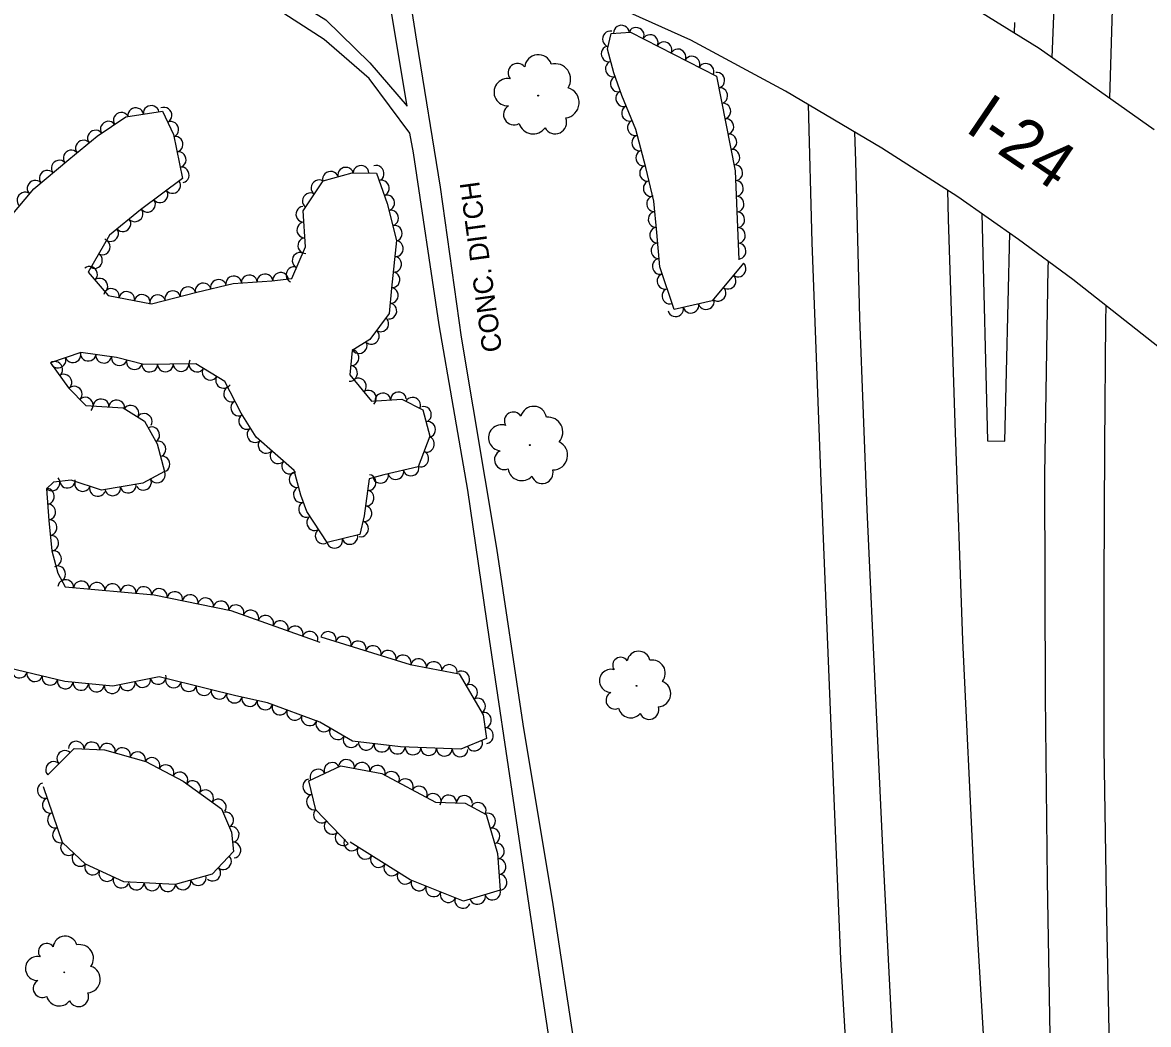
# Model space of a CAD drawing. Extents: x 1722896 to 1754269, y 648279 to 666297.
# Drawn here: x 1753297.8 to 1753584.8, y 653200.1 to 653455.5 of the extents above; entities that cross this region are included whole.
import ezdxf

# ---------------------------------------------------------------- set-up
doc = ezdxf.new("R2010")
doc.units = 0
for name, color, linetype in [('DESIGN - CENTERLINE - Proposed', 7, 'Continuous'), ('DESIGN - SHEET - Linework', 7, 'Continuous'), ('SURVEY - CENTERLINE - Preliminary Text', 7, 'Continuous'), ('SURVEY - CONTOURS - Intermediate with optional Text', 7, 'Continuous'), ('SURVEY - VEGETATION - Features with Text', 7, 'Continuous')]:
    doc.layers.add(name, color=color, linetype=linetype)

msp = doc.modelspace()

# ---------------------------------------------------------------- linework, layer by layer
at = {"layer": 'DESIGN - CENTERLINE - Proposed'}
for points in [[(1753445.2, 653461.32), (1753463.76, 653501.35), (1753489.57, 653488.87), (1753524.66, 653468.95), (1753556.89, 653448.97), (1753586.27, 653428.17)], [(1753343.19, 653475.4), (1753357.76, 653466.96), (1753375.13, 653456.12), (1753386.38, 653445.24), (1753395.88, 653434.13), (1753391.78, 653458.55), (1753396.85, 653459.43), (1753398.22, 653450.7), (1753404.25, 653413.48), (1753409.63, 653375.24), (1753418.59, 653321.48), (1753425.33, 653276.65), (1753432.95, 653230.67), (1753438.81, 653192.09)], [(1753435.64, 653172.84), (1753430.08, 653209.33), (1753423.2, 653255.44), (1753416.8, 653298.31), (1753411.28, 653336.23), (1753404.03, 653378.41), (1753397.5, 653422.29), (1753396.55, 653427.28), (1753386.14, 653441.23), (1753374.7, 653451.16), (1753357.97, 653462), (1753346.56, 653468.59), (1753337.91, 653473.19)], [(1753597.59, 653364.64), (1753565.49, 653390), (1753551.65, 653400.2), (1753536.2, 653411.04), (1753516.81, 653423.47), (1753492.27, 653437.99), (1753468.12, 653450.97), (1753445.2, 653461.32)]]:
    msp.add_lwpolyline(points, dxfattribs=at)
at = {"layer": 'SURVEY - CENTERLINE - Preliminary Text'}
for points in [[(1753574.89, 653436.23), (1753576.11, 653475.87), (1753578.21, 653522.96), (1753580.75, 653575.06), (1753583.9, 653627.1), (1753584.2, 653631.68)], [(1753560.26, 653446.58), (1753562.21, 653495.36), (1753564.29, 653543.06), (1753567.22, 653593.14), (1753569, 653617.41)], [(1753550.64, 653452.84), (1753550.71, 653455.48)], [(1753498.02, 653434.59), (1753499.02, 653399.43), (1753501.26, 653338.51), (1753503.58, 653282.3), (1753506.26, 653216.67), (1753510.09, 653152.28), (1753513.64, 653097.96), (1753517.18, 653053.72), (1753521.57, 653002.93), (1753527.84, 652930.16), (1753533.81, 652880.51), (1753540.9, 652822.5), (1753548.92, 652764), (1753558.89, 652699.08), (1753563.75, 652659.33), (1753578, 652595.26), (1753564.39, 652591.92)], [(1753556.22, 652789.34), (1753551.32, 652826.55), (1753546.01, 652870.88), (1753542.13, 652906.9), (1753538.75, 652940.33), (1753535.51, 652975.29), (1753532.03, 653014.19), (1753528.45, 653058.05), (1753525.43, 653099.09), (1753522.86, 653141.66), (1753519.78, 653191.71), (1753517.13, 653243.34), (1753515.41, 653281.5), (1753513.05, 653331.27), (1753511.26, 653380.21), (1753510.19, 653420.14), (1753509.97, 653427.51)], [(1753533.54, 653412.74), (1753533.73, 653405.38), (1753535.41, 653353.32), (1753537.39, 653297.94), (1753540.18, 653239.17), (1753543.68, 653180.39), (1753546.79, 653127.93), (1753550.72, 653071.43), (1753555.68, 653012.68), (1753560.67, 652956.2), (1753566.18, 652900.83), (1753573.8, 652836.27), (1753582.46, 652769.46)], [(1753542.27, 653406.78), (1753543.78, 653348.81), (1753548.16, 653348.75), (1753549.42, 653401.76)], [(1753593.85, 652744.66), (1753587.85, 652796.72), (1753583.81, 652835.77), (1753579.63, 652875.82), (1753575.69, 652919.96), (1753570.97, 652975.83), (1753567.04, 653032.84), (1753563.11, 653096.66), (1753560.56, 653150.67), (1753559.7, 653197.29), (1753559.03, 653236.76), (1753558.51, 653283.69), (1753558.39, 653340.14), (1753559.24, 653392.93), (1753559.27, 653394.59)], [(1753605.86, 652765.83), (1753600.9, 652807.48), (1753596.39, 652847.97), (1753592.64, 652888.06), (1753589.62, 652922.14), (1753586.65, 652959.71), (1753583.93, 652997), (1753581.07, 653037.7), (1753578.97, 653076.61), (1753577.32, 653111.94), (1753576.02, 653148.3), (1753575.03, 653186.05), (1753574.16, 653227.27), (1753573.47, 653270.46), (1753573.45, 653312.44), (1753573.62, 653347.56), (1753573.93, 653379.37), (1753573.99, 653383.29)]]:
    msp.add_lwpolyline(points, dxfattribs=at)
at = {"layer": 'SURVEY - VEGETATION - Features with Text'}
for points in [[(1753481.54, 653394.12), (1753473.62, 653384.56), (1753463.9, 653382.31), (1753460.24, 653393.17), (1753459.52, 653401.92), (1753458.71, 653409.94), (1753456.65, 653418.49), (1753454.11, 653428.18), (1753450.6, 653436.83), (1753448.54, 653442.66), (1753446.87, 653448.66), (1753447.88, 653452.7), (1753452.79, 653453.03), (1753474.67, 653441.77), (1753479.42, 653417.65), (1753480.39, 653395)], [(1753294.52, 653405.68), (1753300.75, 653413.1), (1753309.66, 653420.58), (1753316.82, 653426.48), (1753324.17, 653431.47), (1753333.52, 653432.84), (1753336.34, 653426.89), (1753338.59, 653415.69), (1753327.92, 653407.72), (1753320, 653401.31), (1753314.58, 653391.84), (1753319.64, 653385.93), (1753330.74, 653383.75), (1753342.25, 653386.78), (1753351.53, 653388.97), (1753361.4, 653389.59), (1753366.48, 653390.19), (1753369.91, 653398.31), (1753369.34, 653407.49), (1753374.49, 653415.14), (1753381.88, 653417.14), (1753388.05, 653417.1), (1753390.8, 653409.37), (1753393.18, 653399.87), (1753391.87, 653387.76), (1753391.25, 653381.3), (1753386.31, 653374.71), (1753381.85, 653371.88), (1753381.25, 653365.64), (1753386.75, 653358.92), (1753394.51, 653359.44), (1753399.81, 653356.71), (1753401.67, 653349.99), (1753398.69, 653342.23), (1753389.94, 653340.14), (1753386.14, 653339.15), (1753384.91, 653329.73), (1753383.76, 653324.97), (1753375.45, 653322.9), (1753370.28, 653330.83), (1753368.77, 653335.02), (1753367.07, 653341.28), (1753357.34, 653349.79), (1753353.52, 653355.87), (1753349.35, 653363.97), (1753341.96, 653368.49), (1753328.76, 653368.26), (1753321.79, 653370.11), (1753312.65, 653371.34), (1753304.99, 653368.69), (1753309.58, 653362.36), (1753314, 653357.88), (1753323.44, 653357.24), (1753328.93, 653353.87), (1753332.13, 653348.1), (1753334, 653340.99), (1753328.52, 653338.09), (1753317.98, 653336.24), (1753310.26, 653338.8), (1753305.76, 653338.33), (1753303.9, 653336.61), (1753304.52, 653328.52)], [(1753304.52, 653328.52), (1753305.31, 653320.84), (1753306.82, 653315.09), (1753308.66, 653311.59), (1753331.35, 653309.56), (1753350.9, 653305.61), (1753373.59, 653297.49)], [(1753373.87, 653298.91), (1753396.58, 653291.79), (1753409.12, 653289.42), (1753415.24, 653279), (1753416.04, 653272.94), (1753409.5, 653270.21), (1753394.16, 653270.8), (1753381.96, 653272.32), (1753373.61, 653277.15), (1753360.29, 653282.02), (1753352.19, 653283.82), (1753344.93, 653285.61), (1753332.62, 653288.71), (1753320.84, 653286.32), (1753308.65, 653287.53), (1753288.27, 653292.36)], [(1753304.26, 653263.72), (1753310.97, 653270.38), (1753318.69, 653270.04), (1753329.23, 653267.06), (1753338.8, 653262.07), (1753348.57, 653255.02), (1753351.06, 653249.08), (1753351.6, 653244.16), (1753346.17, 653238.38), (1753336.7, 653235.74), (1753323.62, 653236.44), (1753313.87, 653240.93), (1753308.02, 653246.47), (1753303.2, 653260.68)], [(1753380.82, 653246.18), (1753372.56, 653254.81), (1753370.8, 653262.15), (1753378.94, 653266), (1753389.37, 653264), (1753403.04, 653256.75), (1753410.63, 653256.52), (1753415.98, 653253.6), (1753418.88, 653243.64), (1753419.54, 653234.28), (1753410.19, 653231.51), (1753396.61, 653236.93), (1753381.3, 653246.51)]]:
    msp.add_lwpolyline(points, dxfattribs=at)
for centre, radius in [((1753429.24, 653436.84), 0.122), ((1753427.1, 653347.75), 0.116), ((1753454.33, 653286.38), 0.103), ((1753308.48, 653213.35), 0.107)]:
    msp.add_circle(centre, radius, dxfattribs=at)
for centre, radius, start, end in [((1753429.27, 653443.8), 3.48, 17.5705, 174.3594), ((1753423.96, 653442.62), 2.39, 39.6866, 218.4323), ((1753433.55, 653441.01), 3.97, 326.6232, 104.1474), ((1753421.47, 653437.71), 3.48, 79.7073, 273.127), ((1753435.74, 653435.05), 3.94, 277.519, 73.3575), ((1753423.07, 653432.01), 2.65, 122.326, 299.6451), ((1753433.57, 653430.02), 2.91, 207.7719, 22.7722), ((1753427.95, 653430.84), 3.75, 197.613, 324.4587), ((1753428.07, 653354.31), 3.32, 9.3982, 166.1871), ((1753422.91, 653353.91), 2.28, 31.5143, 210.26), ((1753431.74, 653351.09), 3.78, 318.4509, 95.9751), ((1753419.89, 653349.62), 3.31, 71.535, 264.9547), ((1753432.99, 653345.18), 3.76, 269.3467, 65.1852), ((1753420.63, 653344.02), 2.52, 114.1537, 291.4728), ((1753425.08, 653342.26), 3.57, 189.4407, 316.2864), ((1753430.27, 653340.72), 2.77, 199.5996, 14.5999), ((1753450.27, 653291.63), 2.03, 34.963, 213.7086), ((1753454.84, 653292.26), 2.95, 12.8468, 169.6358), ((1753447.82, 653287.66), 2.95, 74.9837, 268.4034), ((1753458.27, 653289.6), 3.37, 321.8996, 99.4238), ((1753459.7, 653284.41), 3.34, 272.7954, 68.6339), ((1753448.78, 653282.72), 2.24, 117.6024, 294.9215), ((1753452.82, 653281.4), 3.18, 192.8894, 319.7351), ((1753457.52, 653280.31), 2.47, 203.0483, 18.0486), ((1753308.7, 653219.49), 3.08, 15.6929, 172.4818), ((1753303.99, 653218.6), 2.11, 37.8091, 216.5547), ((1753312.41, 653216.91), 3.51, 324.7456, 102.2699), ((1753301.64, 653214.34), 3.07, 77.8297, 271.2494), ((1753314.17, 653211.58), 3.48, 275.6415, 71.48), ((1753302.89, 653209.26), 2.34, 120.4484, 297.7676), ((1753312.11, 653207.2), 2.57, 205.8944, 20.8946), ((1753307.17, 653208.09), 3.31, 195.7355, 322.5811)]:
    msp.add_arc(centre, radius, start, end, dxfattribs=at)
for centre, major_axis in [((1753450.45, 653452.88), (2, 0.13)), ((1753454.26, 653452.28), (1.78, -0.92)), ((1753447.53, 653451.32), (0.48, 1.94)), ((1753457.82, 653450.45), (1.78, -0.92)), ((1753447.21, 653447.45), (-0.54, 1.93)), ((1753461.37, 653448.62), (1.78, -0.92)), ((1753464.93, 653446.79), (1.78, -0.92)), ((1753448.28, 653443.6), (-0.54, 1.93)), ((1753468.49, 653444.96), (1.78, -0.92)), ((1753472.04, 653443.12), (1.78, -0.92)), ((1753474.87, 653440.75), (0.39, -1.96)), ((1753449.55, 653439.8), (-0.67, 1.89)), ((1753450.91, 653436.05), (-0.75, 1.85)), ((1753475.64, 653436.82), (0.39, -1.96)), ((1753330.61, 653432.41), (1.98, 0.29)), ((1753333.98, 653431.88), (0.86, -1.81)), ((1753452.42, 653432.34), (-0.75, 1.85)), ((1753476.42, 653432.9), (0.39, -1.96)), ((1753322.94, 653430.64), (1.65, 1.12)), ((1753326.66, 653431.83), (1.98, 0.29)), ((1753477.19, 653428.97), (0.39, -1.96)), ((1753316.35, 653426.1), (1.54, 1.27)), ((1753319.63, 653428.39), (1.65, 1.12)), ((1753335.69, 653428.26), (0.86, -1.81)), ((1753453.92, 653428.63), (-0.75, 1.85)), ((1753313.27, 653423.55), (1.54, 1.27)), ((1753336.83, 653424.46), (0.39, -1.96)), ((1753455, 653424.78), (-0.51, 1.93)), ((1753477.96, 653425.05), (0.39, -1.96)), ((1753310.18, 653421.01), (1.54, 1.27)), ((1753337.62, 653420.54), (0.39, -1.96)), ((1753456.02, 653420.92), (-0.51, 1.93)), ((1753478.74, 653421.12), (0.39, -1.96)), ((1753307.11, 653418.44), (1.53, 1.28)), ((1753304.05, 653415.87), (1.53, 1.28)), ((1753338.4, 653416.62), (0.39, -1.96)), ((1753376.3, 653415.63), (1.93, 0.52)), ((1753380.16, 653416.67), (1.93, 0.52)), ((1753384.1, 653417.13), (2, -0.01)), ((1753388.07, 653417.06), (0.67, -1.88)), ((1753457, 653417.04), (-0.47, 1.94)), ((1753479.44, 653417.19), (0.09, -2)), ((1753300.98, 653413.3), (1.53, 1.28)), ((1753336.14, 653413.86), (-1.6, -1.2)), ((1753373.3, 653413.37), (1.12, 1.66)), ((1753389.41, 653413.29), (0.67, -1.88)), ((1753457.94, 653413.15), (-0.47, 1.94)), ((1753479.61, 653413.19), (0.09, -2)), ((1753298.37, 653410.28), (1.29, 1.53)), ((1753332.93, 653411.47), (-1.6, -1.2)), ((1753371.07, 653410.06), (1.12, 1.66)), ((1753390.74, 653409.52), (0.67, -1.88)), ((1753458.78, 653409.25), (-0.2, 1.99)), ((1753479.78, 653409.2), (0.09, -2)), ((1753329.73, 653409.07), (-1.6, -1.2)), ((1753369.4, 653406.59), (-0.12, 2)), ((1753323.46, 653404.11), (-1.55, -1.26)), ((1753326.57, 653406.63), (-1.55, -1.26)), ((1753391.73, 653405.65), (0.49, -1.94)), ((1753459.18, 653405.27), (-0.2, 1.99)), ((1753479.95, 653405.2), (0.09, -2)), ((1753320.35, 653401.59), (-1.55, -1.26)), ((1753369.65, 653402.59), (-0.12, 2)), ((1753392.7, 653401.77), (0.49, -1.94)), ((1753459.57, 653401.28), (-0.16, 1.99)), ((1753480.12, 653401.21), (0.09, -2)), ((1753318.24, 653398.22), (-0.99, -1.74)), ((1753369.89, 653398.6), (-0.12, 2)), ((1753392.96, 653397.84), (-0.22, -1.99)), ((1753368.47, 653394.89), (0.78, 1.84)), ((1753459.9, 653397.3), (-0.16, 1.99)), ((1753480.3, 653397.21), (0.09, -2)), ((1753316.25, 653394.75), (-0.99, -1.74)), ((1753392.53, 653393.86), (-0.22, -1.99)), ((1753460.23, 653393.31), (-0.16, 1.99)), ((1753480.27, 653392.58), (-1.28, -1.54)), ((1753314.99, 653391.35), (1.3, -1.52)), ((1753351.65, 653388.97), (2, 0.13)), ((1753355.64, 653389.22), (2, 0.13)), ((1753359.63, 653389.48), (2, 0.13)), ((1753363.61, 653389.85), (1.99, 0.24)), ((1753366.91, 653391.21), (0.78, 1.84)), ((1753392.1, 653389.89), (-0.22, -1.99)), ((1753461.47, 653389.51), (-0.64, 1.9)), ((1753477.71, 653389.5), (-1.28, -1.54)), ((1753317.6, 653388.32), (1.3, -1.52)), ((1753339.98, 653386.18), (1.93, 0.51)), ((1753343.86, 653387.16), (1.95, 0.46)), ((1753347.75, 653388.08), (1.95, 0.46)), ((1753320.49, 653385.77), (1.96, -0.39)), ((1753324.41, 653385), (1.96, -0.39)), ((1753328.34, 653384.23), (1.96, -0.39)), ((1753332.24, 653384.15), (1.93, 0.51)), ((1753336.11, 653385.16), (1.93, 0.51)), ((1753391.69, 653385.91), (-0.19, -1.99)), ((1753462.75, 653385.72), (-0.64, 1.9)), ((1753475.16, 653386.42), (-1.28, -1.54)), ((1753391.31, 653381.92), (-0.19, -1.99)), ((1753464.28, 653382.4), (-1.95, -0.45)), ((1753468.18, 653383.3), (-1.95, -0.45)), ((1753472.08, 653384.2), (-1.95, -0.45)), ((1753389.23, 653378.6), (-1.2, -1.6)), ((1753386.83, 653375.4), (-1.2, -1.6)), ((1753383.66, 653373.03), (-1.69, -1.07)), ((1753310.69, 653370.66), (-1.89, -0.65)), ((1753314.55, 653371.08), (-1.98, 0.27)), ((1753318.52, 653370.55), (-1.98, 0.27)), ((1753381.67, 653370.04), (-0.19, -1.99)), ((1753306.14, 653367.09), (1.17, -1.62)), ((1753306.91, 653369.35), (-1.89, -0.65)), ((1753322.47, 653369.93), (-1.93, 0.51)), ((1753326.33, 653368.9), (-1.93, 0.51)), ((1753330.25, 653368.28), (-2, -0.04)), ((1753334.25, 653368.35), (-2, -0.04)), ((1753338.25, 653368.43), (-2, -0.04)), ((1753342.2, 653368.34), (-1.71, 1.04)), ((1753381.29, 653366.06), (-0.19, -1.99)), ((1753308.49, 653363.86), (1.17, -1.62)), ((1753345.61, 653366.25), (-1.71, 1.04)), ((1753349.03, 653364.17), (-1.71, 1.04)), ((1753383.52, 653362.87), (1.27, -1.55)), ((1753311.09, 653360.83), (1.41, -1.42)), ((1753351.01, 653360.75), (-0.92, 1.78)), ((1753313.9, 653357.99), (1.41, -1.42)), ((1753317.85, 653357.62), (2, -0.14)), ((1753386.06, 653359.77), (1.27, -1.55)), ((1753389.65, 653359.12), (2, 0.13)), ((1753393.64, 653359.38), (2, 0.13)), ((1753397.29, 653358.01), (1.78, -0.91)), ((1753321.84, 653357.35), (2, -0.14)), ((1753325.48, 653355.98), (1.7, -1.05)), ((1753352.84, 653357.19), (-0.92, 1.78)), ((1753400.12, 653355.59), (0.53, -1.93)), ((1753328.89, 653353.89), (1.7, -1.05)), ((1753354.86, 653353.74), (-1.06, 1.69)), ((1753401.19, 653351.74), (0.53, -1.93)), ((1753330.85, 653350.41), (0.97, -1.75)), ((1753356.98, 653350.36), (-1.06, 1.69)), ((1753332.48, 653346.79), (0.51, -1.93)), ((1753359.85, 653347.6), (-1.51, 1.32)), ((1753400.89, 653347.95), (-0.72, -1.87)), ((1753333.49, 653342.92), (0.51, -1.93)), ((1753362.86, 653344.96), (-1.51, 1.32)), ((1753399.45, 653344.21), (-0.72, -1.87)), ((1753365.87, 653342.33), (-1.51, 1.32)), ((1753396.86, 653341.8), (-1.95, -0.46)), ((1753305.43, 653338.03), (-1.46, -1.36)), ((1753332.22, 653340.05), (-1.77, -0.94)), ((1753367.7, 653338.96), (-0.52, 1.93)), ((1753386.02, 653338.2), (-0.26, -1.98)), ((1753389.09, 653339.92), (-1.93, -0.51)), ((1753392.97, 653340.87), (-1.95, -0.46)), ((1753304.05, 653334.7), (0.15, -1.99)), ((1753309.29, 653338.7), (-1.99, -0.21)), ((1753313.13, 653337.85), (-1.9, 0.63)), ((1753316.92, 653336.59), (-1.9, 0.63)), ((1753320.83, 653336.74), (-1.97, -0.35)), ((1753324.77, 653337.43), (-1.97, -0.35)), ((1753328.69, 653338.18), (-1.77, -0.94)), ((1753368.75, 653335.1), (-0.52, 1.93)), ((1753385.5, 653334.23), (-0.26, -1.98)), ((1753304.35, 653330.71), (0.15, -1.99)), ((1753370.1, 653331.33), (-0.68, 1.88)), ((1753384.98, 653330.27), (-0.26, -1.98)), ((1753304.7, 653326.73), (0.21, -1.99)), ((1753372.17, 653327.93), (-1.09, 1.68)), ((1753384.1, 653326.37), (-0.47, -1.94)), ((1753374.36, 653324.58), (-1.09, 1.68)), ((1753305.12, 653322.75), (0.21, -1.99)), ((1753377.39, 653323.38), (-1.94, -0.48)), ((1753381.27, 653324.35), (-1.94, -0.48)), ((1753305.84, 653318.83), (0.51, -1.93)), ((1753306.89, 653314.97), (0.93, -1.77)), ((1753308.84, 653311.57), (1.99, -0.18)), ((1753312.83, 653311.21), (1.99, -0.18)), ((1753316.81, 653310.86), (1.99, -0.18)), ((1753320.8, 653310.5), (1.99, -0.18)), ((1753324.78, 653310.14), (1.99, -0.18)), ((1753328.76, 653309.79), (1.99, -0.18)), ((1753332.73, 653309.28), (1.96, -0.4)), ((1753336.65, 653308.49), (1.96, -0.4)), ((1753340.57, 653307.7), (1.96, -0.4)), ((1753344.49, 653306.91), (1.96, -0.4)), ((1753348.41, 653306.11), (1.96, -0.4)), ((1753352.27, 653305.12), (1.88, -0.67)), ((1753356.04, 653303.77), (1.88, -0.67)), ((1753359.81, 653302.43), (1.88, -0.67)), ((1753363.57, 653301.08), (1.88, -0.67)), ((1753367.34, 653299.73), (1.88, -0.67)), ((1753371.11, 653298.38), (1.88, -0.67)), ((1753375.78, 653298.31), (1.91, -0.6)), ((1753379.6, 653297.11), (1.91, -0.6)), ((1753383.42, 653295.91), (1.91, -0.6)), ((1753387.23, 653294.72), (1.91, -0.6)), ((1753391.05, 653293.52), (1.91, -0.6)), ((1753394.87, 653292.33), (1.91, -0.6)), ((1753398.75, 653291.38), (1.97, -0.37)), ((1753297.03, 653290.29), (-1.95, 0.46)), ((1753402.68, 653290.64), (1.97, -0.37)), ((1753406.61, 653289.9), (1.97, -0.37)), ((1753300.92, 653289.36), (-1.95, 0.46)), ((1753304.81, 653288.44), (-1.95, 0.46)), ((1753308.71, 653287.52), (-1.99, 0.2)), ((1753328.49, 653287.87), (-1.96, -0.4)), ((1753332.41, 653288.67), (-1.96, -0.4)), ((1753336.29, 653287.79), (-1.94, 0.49)), ((1753409.85, 653288.18), (1.01, -1.72)), ((1753312.69, 653287.13), (-1.99, 0.2)), ((1753316.67, 653286.73), (-1.99, 0.2)), ((1753320.65, 653286.33), (-1.99, 0.2)), ((1753324.57, 653287.07), (-1.96, -0.4)), ((1753340.17, 653286.81), (-1.94, 0.49)), ((1753344.05, 653285.83), (-1.94, 0.49)), ((1753347.93, 653284.87), (-1.94, 0.48)), ((1753411.88, 653284.73), (1.01, -1.72)), ((1753351.81, 653283.91), (-1.94, 0.48)), ((1753355.72, 653283.03), (-1.95, 0.43)), ((1753359.62, 653282.16), (-1.95, 0.43)), ((1753413.9, 653281.28), (1.01, -1.72)), ((1753363.4, 653280.88), (-1.88, 0.69)), ((1753367.16, 653279.5), (-1.88, 0.69)), ((1753415.41, 653277.65), (0.26, -1.98)), ((1753370.92, 653278.13), (-1.88, 0.69)), ((1753374.59, 653276.58), (-1.73, 1)), ((1753378.06, 653274.58), (-1.73, 1)), ((1753381.52, 653272.57), (-1.73, 1)), ((1753415.94, 653273.69), (0.26, -1.98)), ((1753311.51, 653270.36), (2, -0.09)), ((1753315.51, 653270.18), (2, -0.09)), ((1753319.48, 653269.82), (1.92, -0.55)), ((1753323.33, 653268.73), (1.92, -0.55)), ((1753385.42, 653271.89), (-1.98, 0.25)), ((1753389.39, 653271.39), (-1.98, 0.25)), ((1753393.36, 653270.9), (-1.98, 0.25)), ((1753397.35, 653270.68), (-2, 0.08)), ((1753401.35, 653270.52), (-2, 0.08)), ((1753405.35, 653270.37), (-2, 0.08)), ((1753413.05, 653271.69), (-1.85, -0.77)), ((1753308.52, 653267.95), (1.42, 1.41)), ((1753327.17, 653267.64), (1.92, -0.55)), ((1753330.88, 653266.19), (1.77, -0.92)), ((1753380.42, 653265.72), (1.96, -0.38)), ((1753409.34, 653270.21), (-2, 0.08)), ((1753305.68, 653265.13), (1.42, 1.41)), ((1753334.43, 653264.35), (1.77, -0.92)), ((1753337.98, 653262.5), (1.77, -0.92)), ((1753373.07, 653263.22), (1.81, 0.85)), ((1753376.68, 653264.93), (1.81, 0.85)), ((1753384.34, 653264.96), (1.96, -0.38)), ((1753388.27, 653264.21), (1.96, -0.38)), ((1753391.92, 653262.65), (1.77, -0.94)), ((1753341.29, 653260.27), (1.62, -1.17)), ((1753371.15, 653260.69), (-0.47, 1.94)), ((1753395.45, 653260.77), (1.77, -0.94)), ((1753303.53, 653259.71), (-0.64, 1.89)), ((1753344.53, 653257.93), (1.62, -1.17)), ((1753398.98, 653258.9), (1.77, -0.94)), ((1753402.52, 653257.02), (1.77, -0.94)), ((1753304.81, 653255.92), (-0.64, 1.89)), ((1753347.78, 653255.59), (1.62, -1.17)), ((1753372.08, 653256.8), (-0.47, 1.94)), ((1753406.45, 653256.65), (2, -0.06)), ((1753410.44, 653256.53), (2, -0.06)), ((1753413.98, 653254.7), (1.76, -0.96)), ((1753306.1, 653252.14), (-0.64, 1.89)), ((1753349.74, 653252.23), (0.78, -1.84)), ((1753373.91, 653253.4), (-1.38, 1.45)), ((1753416.46, 653251.96), (0.56, -1.92)), ((1753351.13, 653248.5), (0.22, -1.99)), ((1753376.67, 653250.51), (-1.38, 1.45)), ((1753417.58, 653248.12), (0.56, -1.92)), ((1753307.39, 653248.35), (-0.64, 1.89)), ((1753379.44, 653247.62), (-1.38, 1.45)), ((1753309.49, 653245.08), (-1.45, 1.38)), ((1753351.56, 653244.52), (0.22, -1.99)), ((1753381.7, 653246.26), (-1.7, 1.06)), ((1753385.09, 653244.13), (-1.7, 1.06)), ((1753418.7, 653244.28), (0.56, -1.92)), ((1753312.39, 653242.33), (-1.45, 1.38)), ((1753349.11, 653241.51), (-1.37, -1.46)), ((1753388.48, 653242.01), (-1.7, 1.06)), ((1753419.12, 653240.31), (0.14, -2)), ((1753315.65, 653240.11), (-1.82, 0.84)), ((1753319.29, 653238.44), (-1.82, 0.84)), ((1753346.38, 653238.59), (-1.37, -1.46)), ((1753391.87, 653239.89), (-1.7, 1.06)), ((1753395.27, 653237.77), (-1.7, 1.06)), ((1753322.92, 653236.76), (-1.82, 0.84)), ((1753326.84, 653236.27), (-2, 0.11)), ((1753330.84, 653236.05), (-2, 0.11)), ((1753334.83, 653235.84), (-2, 0.11)), ((1753338.75, 653236.31), (-1.93, -0.54)), ((1753342.61, 653237.38), (-1.93, -0.54)), ((1753398.85, 653236.03), (-1.86, 0.74)), ((1753419.39, 653236.32), (0.14, -2)), ((1753402.57, 653234.55), (-1.86, 0.74)), ((1753406.28, 653233.07), (-1.86, 0.74)), ((1753413.83, 653232.59), (-1.92, -0.57)), ((1753417.66, 653233.72), (-1.92, -0.57)), ((1753410, 653231.59), (-1.86, 0.74))]:
    msp.add_ellipse(centre, major_axis=major_axis, ratio=0.940188, start_param=0, end_param=3.141593, dxfattribs=at)

# ---------------------------------------------------------------- texts
at = {"layer": 'DESIGN - SHEET - Linework'}
msp.add_text('I-24', height=12, rotation=325.8655, dxfattribs=at).set_placement((1753537.71, 653427.95))
at = {"layer": 'SURVEY - CONTOURS - Intermediate with optional Text'}
msp.add_text('CONC. DITCH', height=5, rotation=97.7063, dxfattribs=at).set_placement((1753420.06, 653371.78))

doc.saveas('drawing.dxf')
